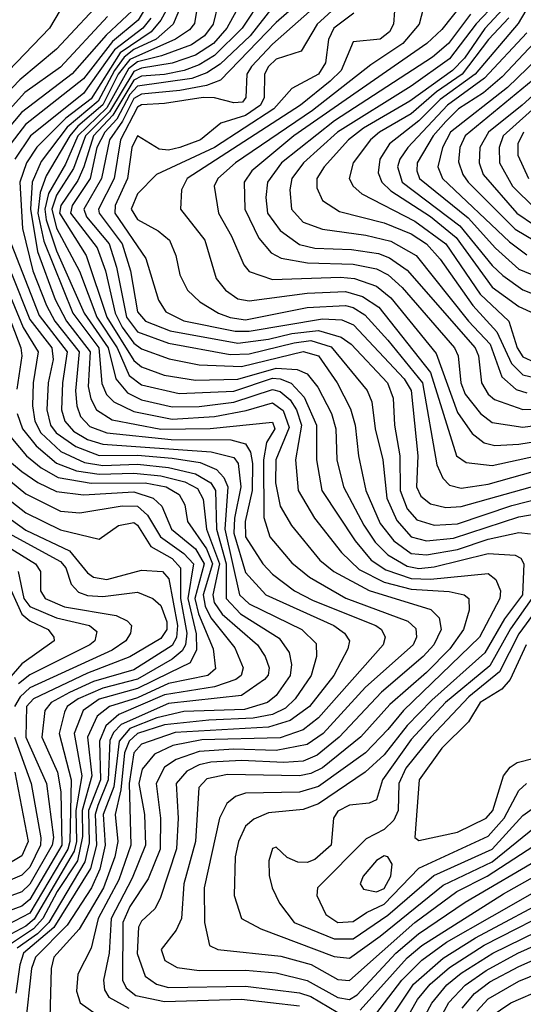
# Model space of a CAD drawing. Extents: x 501367 to 657802, y 482273 to 547541.
# Tile 470 of 656: x 579559 to 580866, y 526802 to 529357. Entities that reach past the tile are written whole.
import ezdxf

# ---------------------------------------------------------------- set-up
doc = ezdxf.new("R2010")
doc.units = 0

msp = doc.modelspace()

# ---------------------------------------------------------------- linework, layer by layer
at = {"layer": '0CON20XD'}
for points in [[(580036.7, 529495), (580013.2, 529346.8), (579999.8, 529330.2), (579963.5, 529306.5), (579845, 529253.1), (579815, 529215.6), (579775, 529135.9), (579709.7, 529080.3), (579688.8, 529055), (579628.1, 528951.9), (579611.9, 528908.1), (579606.2, 528855), (579621.9, 528781.9), (579697.4, 528595), (579764.7, 528505), (579772.6, 528412.6), (579784.6, 528384.6), (579803.7, 528365), (579855, 528340.5), (579955, 528320.4), (580065, 528327.7), (580147.3, 528342.7), (580215, 528362.5), (580243.1, 528343.1), (580258.7, 528298.7), (580223.6, 528215), (580222.8, 528155), (580234.9, 528094.9), (580264.4, 528044.5), (580338.4, 527955), (580374.4, 527925), (580465.8, 527875.8), (580626.6, 527826.6), (580647.7, 527805), (580653.1, 527775), (580634.1, 527735), (580606.4, 527705), (580497.9, 527612.1), (580388, 527495), (580331.1, 527448.9), (580295, 527433.4), (580245, 527429.3), (580135, 527434.5), (580055, 527430.8), (580025, 527423.7), (579993, 527407), (579965.1, 527375), (579970.2, 527285), (579966, 527206), (579923.5, 527076.5), (579909.5, 527050.5), (579875, 527018.2), (579867.5, 527002.5), (579863.9, 526933.9), (579884.8, 526875), (579914.1, 526855), (579945, 526845.8), (580145, 526849.5), (580285, 526831.9), (580315, 526822.3), (580385, 526781)], [(580184.3, 529495), (580096.9, 529335), (580062.3, 529295), (580015, 529264.6), (579955, 529244), (579875, 529231.2), (579855, 529222.4), (579792.3, 529117.7), (579729.7, 529055), (579699, 528971), (579655, 528901.2), (579642.4, 528865), (579655, 528815.7), (579714, 528704), (579758.9, 528585), (579812, 528505), (579843.5, 528433.5), (579875, 528409.7), (579973.2, 528386.8), (580115, 528393), (580215, 528426.5), (580235.3, 528425.3), (580263.4, 528413.4), (580297.6, 528377.6), (580329.6, 528305), (580329.6, 528215), (580343.6, 528135), (580430.1, 528005), (580471.7, 527955), (580509.4, 527929.4), (580575, 527907.3), (580625, 527905.2), (580775, 527920), (580795, 527904.6), (580807.2, 527875), (580805.7, 527855), (580752.4, 527755), (580555.4, 527564.6), (580515, 527515.7), (580456.3, 527455), (580335, 527367.3), (580285, 527352.6), (580145, 527350.3), (580118.8, 527341.2), (580096.7, 527323.3), (580077.9, 527285), (580038.2, 527105), (580038.7, 527015), (580051.5, 526955), (580073.3, 526945), (580237.1, 526927.1), (580315.4, 526905.4), (580385, 526866.8), (580415, 526863.8), (580585, 527014.5), (580693.3, 527095), (580772.8, 527135), (581034.6, 527305.4)], [(580242.4, 529495), (580136.6, 529335), (580065, 529264.1), (580025, 529239.2), (579985.7, 529225), (579935, 529214.1), (579875, 529210.1), (579855, 529199.8), (579801.2, 529108.8), (579750.2, 529055), (579725.2, 528974.8), (579710.3, 528939.7), (579665.9, 528875), (579662.5, 528855), (579731.6, 528745), (579785.2, 528585), (579855, 528472.6), (579875, 528456.1), (579934.2, 528434.2), (580015, 528421.4), (580125, 528424.3), (580225, 528452.4), (580278.9, 528448.9), (580305, 528438.2), (580333, 528403), (580368.3, 528335), (580379.9, 528295), (580382.4, 528215), (580399.7, 528145), (580452.3, 528045), (580481.3, 528001.3), (580515, 527968.5), (580565, 527938.6), (580595, 527933.2), (580635, 527937.5), (580775, 527971.8), (580845, 527967.7), (580859.6, 527959.6), (580867.9, 527945), (580864.5, 527865), (580817.4, 527802.6), (580766, 527714), (580628.9, 527591.1), (580564.4, 527525.6), (580505, 527449.9), (580455.4, 527404.6), (580335, 527322.9), (580295, 527308), (580205, 527299), (580167, 527283), (580145.5, 527264.5), (580126.8, 527225), (580118.2, 527185), (580115.7, 527085), (580134.7, 527025), (580185, 526998.5), (580375, 526926.7), (580415, 526922.4), (580495, 526978.9), (580658.1, 527111.9), (580785, 527171.8), (580895, 527261.2)], [(579981.3, 529458.7), (579925.6, 529355), (579900.4, 529325), (579819.7, 529270.3), (579745, 529151.1), (579678.5, 529101.5), (579603.6, 529026.4), (579576.3, 528985), (579559.6, 528935), (579566.4, 528815), (579593.1, 528705), (579628.4, 528615), (579650.3, 528575), (579713, 528495), (579703.5, 528393.5), (579707, 528355), (579717.3, 528327.3), (579741.1, 528301.1), (579785, 528284.6), (579952.2, 528267.8), (580106.7, 528266.7), (580145, 528256.4), (580158.3, 528235), (580162.9, 528205), (580162.1, 528135), (580144.6, 528055), (580145.1, 528015), (580190.5, 527945), (580215, 527918.6), (580272.4, 527875), (580320.4, 527849.6), (580483.5, 527785), (580498.3, 527775), (580507.8, 527755), (580502.7, 527735), (580335, 527545.9), (580295, 527514.2), (580235, 527494), (580031.4, 527488.6), (579956.3, 527473.7), (579909, 527451), (579877.2, 527412.8), (579868.7, 527375), (579883.2, 527295), (579885.9, 527215), (579850.7, 527129.3), (579796.3, 527025), (579791.6, 526935), (579776.2, 526865), (579779.6, 526839.6), (579790.6, 526820.6), (579842.6, 526792.6)], [(580086.8, 529453.2), (580061.1, 529345), (580038.9, 529315), (580005, 529291.5), (579927.4, 529262.6), (579865, 529247.6), (579841.2, 529228.8), (579785, 529128), (579710, 529055), (579678, 528982), (579634.2, 528905.8), (579624.3, 528865), (579627.6, 528837.6), (579655, 528756.8), (579726.4, 528595), (579789.1, 528505), (579808.5, 528425), (579838.5, 528388.5), (579875, 528370.6), (579955, 528352.5), (580025, 528353.5), (580115.3, 528364.7), (580215, 528397.1), (580235, 528392.4), (580260.8, 528370.8), (580277.9, 528345), (580290.5, 528305), (580274.6, 528215), (580281.7, 528135), (580323.9, 528063.9), (580394.7, 527974.7), (580440.4, 527930.4), (580505, 527897.1), (580575, 527879.4), (580673.6, 527873.6), (580712.5, 527865), (580724.8, 527854.8), (580725.6, 527825), (580711, 527775), (580675.1, 527725), (580615, 527663), (580519.7, 527580.3), (580444.1, 527495.9), (580345, 527415.5), (580315, 527400.9), (580285.1, 527394.9), (580098.7, 527398.7), (580045, 527387.7), (580024.1, 527365), (580015.6, 527225), (579985.4, 527115), (579979.4, 527025), (579965.6, 526994.4), (579926.6, 526945), (579935.7, 526915.7), (579968, 526898), (580025, 526890.3), (580145, 526890.9), (580225, 526884.4), (580305, 526864.3), (580385, 526820.5), (580415, 526814.7), (580435, 526827.1), (580535.3, 526935), (580594.4, 526985), (580715, 527067.3), (580921.9, 527188.1)], [(579689.4, 529425), (579636.7, 529335), (579508.8, 529201.2)], [(579788.5, 529425), (579655, 529280.5), (579559.1, 529200.9), (579520.1, 529159.9)], [(579913.9, 529436.1), (579866.6, 529355), (579799.7, 529300.3), (579725, 529203.2), (579574.3, 529085), (579528.7, 529025)], [(579998.4, 529441.6), (579957.7, 529345), (579913.5, 529306.5), (579855, 529278.9), (579830.6, 529259.4), (579804.9, 529225.1), (579763, 529145), (579682.5, 529077.5), (579615, 528988.5), (579591.5, 528935), (579586.9, 528865), (579605.4, 528755.4), (579651.1, 528631.1), (579680.4, 528575), (579741.9, 528495), (579737.2, 528405), (579743.5, 528373.5), (579758.7, 528345), (579798.8, 528318.8), (579925, 528294.7), (580053.7, 528296.3), (580215, 528312.9), (580221.3, 528295), (580199.9, 528260.1), (580191.7, 528215), (580192.8, 528065), (580207.9, 528015), (580265, 527948.1), (580310.9, 527910.9), (580405.9, 527855.9), (580566.6, 527796.6), (580587.3, 527777.3), (580588.6, 527755), (580580.2, 527735), (580457, 527625), (580346.7, 527505), (580305, 527476.1), (580225, 527460.6), (580115, 527463.9), (580025, 527458.1), (579965, 527437.4), (579935, 527417.6), (579913.7, 527375), (579924.9, 527285), (579923.5, 527205), (579892.1, 527127.9), (579845, 527056.1), (579826.7, 527015), (579826.1, 526865), (579835.7, 526845), (579860.8, 526825), (579935, 526809.5), (580135, 526816), (580285, 526798.5)], [(580305, 529420.7), (580225, 529349), (580080.1, 529199.9), (580043.8, 529186.2), (579975, 529172.7), (579875, 529163.4), (579855, 529151.9), (579826.3, 529093.7), (579791.8, 529045), (579771.7, 528945), (579725.5, 528865), (579732.5, 528845), (579791.2, 528775), (579810.5, 528715), (579836.5, 528585), (579865, 528547.2), (579945, 528517.6), (580105, 528488.3), (580155, 528489.9), (580271.7, 528518.3), (580315, 528524.7), (580367.7, 528507.7), (580461.2, 528395), (580472.7, 528365), (580481.5, 528295), (580501.2, 528215), (580512.4, 528115), (580537.6, 528057.6), (580575, 528014.9), (580615, 528004.7), (580685, 528011.7), (580855, 528066.7), (580925, 528078.8)], [(580362.8, 529425), (580215, 529293.4), (580160.3, 529235), (580148.7, 529215), (580145.7, 529155), (580137, 529143), (580115, 529141), (580065, 529154.3), (580034.9, 529154.9), (579935, 529138.9), (579875, 529135.8), (579865, 529130), (579820.8, 529045), (579804.1, 528945), (579763.7, 528865), (579765.5, 528855), (579824.9, 528775), (579846.6, 528705), (579865, 528599.2), (579885.6, 528575), (579949.8, 528549.8), (580125, 528517.8), (580205, 528527.8), (580265, 528542.7), (580335, 528550.3), (580393.5, 528533.5), (580419, 528515), (580513.6, 528415), (580528.8, 528375), (580532, 528305), (580546, 528225), (580546.5, 528135), (580565, 528087.5), (580589.5, 528059.5), (580635, 528045.1), (580695, 528049.2), (580836.4, 528096.4), (580945, 528124.5)], [(580415, 529422.3), (580331.3, 529345), (580290, 529275), (580225, 529254.5), (580205, 529235.5), (580194.7, 529215), (580193.3, 529155), (580184.2, 529135), (580145, 529108.5), (580081.5, 529088.5), (580028.5, 529045), (579974.5, 529025), (579945, 529018.5), (579920.9, 529020.9), (579865, 529055.3), (579850.1, 529025), (579838.9, 528945), (579806.7, 528875), (579805.9, 528855), (579886.8, 528736.8), (579919.4, 528629.4), (579938.7, 528598.7), (579985, 528575.8), (580118.6, 528548.6), (580155, 528548.6), (580345, 528580.6), (580395, 528578.2), (580425.8, 528565), (580557.4, 528425), (580574.9, 528395), (580592.6, 528225), (580589.3, 528145), (580600.6, 528120.6), (580625, 528100.5), (580665, 528090.9), (580705, 528093.4), (580955, 528164.2)], [(580728.7, 529425), (580655, 529331.3), (580616.1, 529295), (580270.3, 529055), (580161.2, 528965), (580141.5, 528935), (580143, 528865), (580180, 528789.9), (580211.7, 528751.7), (580237.9, 528737.9), (580305.8, 528725.8), (580425, 528722.7), (580485, 528710.1), (580515.5, 528695), (580551.6, 528661.6), (580687.6, 528505), (580696.8, 528485), (580703.8, 528415), (580715.7, 528385), (580755, 528335.2), (580785, 528312.1), (580865, 528299.3), (581055, 528325.4)], [(579865, 529392.5), (579783.3, 529316.7), (579695, 529216.4), (579564.1, 529115.9), (579509.1, 529050.9)], [(580534.7, 529415.3), (580529.5, 529345), (580518.7, 529325), (580495, 529306.2), (580425, 529299.6), (580393.3, 529225), (580365, 529197.1), (580287.6, 529135), (579993.5, 528945), (579979, 528915), (579976.3, 528865), (580040, 528785), (580069.4, 528685), (580093.3, 528655), (580125, 528632.7), (580155, 528627.3), (580305, 528647.2), (580405, 528651.9), (580448.6, 528638.6), (580491, 528611), (580625, 528441.5), (580692.7, 528225), (580717.9, 528207.9), (580785, 528199.8), (580996, 528246)], [(580611.3, 529405), (580595.9, 529345), (580553.9, 529295), (580470.1, 529239.9), (580318.8, 529121.2), (580119.4, 528985), (580073.7, 528945), (580064, 528925), (580074.8, 528855), (580109.2, 528795), (580141, 528721), (580155, 528703.6), (580215, 528682.7), (580391.4, 528688.6), (580427.7, 528685), (580485, 528665.8), (580522.6, 528635), (580640.4, 528490.4), (580695, 528337.7), (580733.2, 528283.2), (580765, 528258.8), (580791.9, 528251.9), (580855, 528255.8), (581065, 528289.5)], [(580795, 529399.5), (580743.7, 529346.3), (580675, 529254.7), (580575, 529184.5), (580383.7, 529065), (580295.4, 528985), (580265.4, 528945), (580260.3, 528915), (580264.8, 528865), (580295, 528831.8), (580345, 528813.1), (580457.3, 528797.3), (580522.1, 528782.1), (580588, 528745), (580724.4, 528575), (580780.4, 528515), (580810.3, 528430.3), (580847.7, 528397.7), (580875, 528389.1)], [(580892.6, 529415), (580853.2, 529346.8), (580741.1, 529215), (580650.7, 529149.3), (580595, 529094.4), (580519.3, 529035), (580494.2, 528995), (580489.1, 528959.1), (580499, 528935), (580522.8, 528912.8), (580625, 528846.4), (580691.6, 528791.6), (580785, 528663), (580855, 528613), (580925, 528580.3)], [(580213.3, 529386.7), (580157.2, 529315), (580079.1, 529240.9), (580045, 529218.6), (580005.8, 529204.2), (579865, 529183.8), (579845, 529162.4), (579811, 529099), (579780.3, 529065), (579759.2, 529025), (579741.6, 528945), (579694.9, 528875), (579690.6, 528855), (579760.2, 528765), (579781.5, 528705), (579806.7, 528595), (579825, 528559.1), (579855, 528517.8), (579875, 528502.8), (579947.3, 528477.3), (580025, 528461.2), (580135, 528457.1), (580295, 528495.8), (580334.5, 528484.5), (580383.1, 528415), (580417.3, 528347.3), (580430.2, 528305), (580438.5, 528225), (580457.8, 528135), (580495, 528049.8), (580530, 528005), (580575, 527972.2), (580615, 527968.3), (580695, 527982.4), (580775, 528008.7), (580855, 528026), (580885, 528022.5)], [(580426, 529374), (580374.3, 529335), (580360.6, 529305), (580352.5, 529245), (580335, 529215.5), (580265, 529178.4), (580219.1, 529125), (580065, 529024.9), (579914.1, 528955), (579865, 528904.7), (579848, 528865), (579865, 528838.3), (579918.9, 528808.9), (579947.6, 528785), (579964.7, 528745.3), (579974.8, 528694.8), (579994.8, 528655), (580026.4, 528625), (580075.3, 528595), (580105, 528583.7), (580145, 528578.2), (580305, 528610), (580405, 528615.6), (580425, 528610.3), (580455, 528590.8), (580515, 528525.5), (580604.2, 528415), (580642.1, 528202.1), (580657.1, 528167.1), (580675, 528149.3), (580705, 528141.1), (580775, 528151.9), (580925.9, 528194.1)], [(580729.1, 529370.9), (580671.8, 529295), (580630.3, 529259.7), (580376.1, 529093.9), (580238.8, 528985), (580202.4, 528935), (580197.7, 528895), (580202.4, 528855), (580235, 528810), (580285, 528773.9), (580325, 528764.1), (580420.7, 528760.7), (580490.2, 528750.2), (580518.6, 528738.6), (580565, 528707.1), (580741, 528505), (580749.7, 528485), (580758, 528415), (580775, 528385.2), (580791.3, 528371.3), (580865, 528345.1), (580935, 528345.9)], [(580814, 529385), (580766.1, 529333.9), (580713.3, 529256.7), (580682.7, 529225), (580571.6, 529145), (580451.4, 529075), (580412.7, 529045), (580349.5, 528975), (580330.7, 528945), (580330.3, 528920.3), (580345, 528887.9), (580389.1, 528859.1), (580505, 528830.1), (580575, 528800.9), (580614.6, 528775), (580650, 528735), (580735.4, 528615.4), (580797.2, 528547.2), (580835.3, 528465), (580865, 528435.3), (580905, 528425.7)], [(579787, 529365), (579665, 529233.9), (579572.3, 529167.7), (579500.9, 529089.1)], [(579899.6, 529360.4), (579879, 529335), (579805, 529278.4), (579725, 529165.1), (579586.8, 529055), (579546.7, 528995)], [(580828.4, 529361.6), (580775.6, 529305), (580707.7, 529215), (580640.8, 529169.2), (580575, 529112.8), (580493.1, 529065), (580470, 529045), (580424.8, 528985), (580414.4, 528945), (580424.8, 528925), (580447.5, 528905), (580585, 528834.3), (580665, 528775.1), (580754.3, 528645), (580828.8, 528575), (580850.2, 528505), (580865, 528481.9), (580895, 528468.5)], [(580875, 529322.8), (580765.8, 529205), (580669.4, 529135), (580566.7, 529025), (580545.9, 528995), (580539.8, 528975), (580552, 528935), (580701.9, 528821.9), (580785, 528718.9), (580813.1, 528693.1), (580865, 528656.3), (580965, 528616.2)], [(580908.6, 529311.4), (580811.5, 529208.5), (580762.7, 529167.3), (580698.1, 529125), (580665, 529092.8), (580632.2, 529055), (580591.1, 528985), (580589.6, 528965), (580596.7, 528945), (580722.7, 528842.7), (580793.9, 528763.9), (580855, 528709.9), (581000.1, 528650.1)], [(581092.8, 529305), (580813.6, 529055), (580803.5, 529025), (580804.6, 528985), (580838.4, 528925), (580896.6, 528866.6)], [(580928.7, 529281.3), (580825, 529180.6), (580677.2, 529065), (580656.2, 529025), (580644.3, 528975), (580656.7, 528945), (580830.5, 528780.5), (580875, 528746.6)], [(580984.3, 529245), (580863.4, 529135), (580775.8, 529065), (580753.8, 529025), (580751.6, 528985), (580762.4, 528955), (580849.5, 528855), (580895, 528823.2)], [(580920.9, 529225), (580715.1, 529055), (580701.2, 529025), (580697.9, 528987.9), (580708.9, 528955), (580722.8, 528935), (580845, 528813.6), (580919.4, 528769.4)], [(580866.6, 529065), (580852.1, 529035), (580852.3, 529005), (580879.3, 528945)], [(579537, 528775), (579609.7, 528589.7), (579681.9, 528495), (579669.9, 528415), (579667.3, 528345), (579675.8, 528315), (579698.9, 528288.9), (579735, 528268), (579775, 528255.4), (580055.8, 528235.8), (580115, 528220.8), (580126.5, 528205), (580132.7, 528145), (580116.2, 528063.8), (580115.2, 528025), (580145, 527922.3), (580197.8, 527865), (580374.2, 527785), (580402.4, 527765), (580414.8, 527745), (580411.2, 527725), (580374.2, 527655), (580311.7, 527575), (580261.1, 527538.9), (580205, 527521), (579962.8, 527507.2), (579875, 527477.1), (579855, 527454.8), (579843.1, 527375), (579847.6, 527215), (579816.3, 527125), (579763, 527025), (579745, 526947.9), (579709.8, 526880.2), (579706.6, 526836.6), (579716.3, 526806.3), (579757.2, 526777.2)], [(579512.4, 528692.4), (579567.8, 528557.8), (579607, 528495), (579594.1, 528415), (579592.3, 528355), (579598.5, 528315), (579613.7, 528285), (579666.2, 528236.2), (579727.6, 528207.6), (579775, 528199.8), (579865, 528203.3), (579945, 528195.3), (580015, 528178.4), (580055.1, 528155.1), (580067.5, 528135), (580070, 528035), (580095.3, 527945), (580094.6, 527855), (580132.4, 527815), (580232.6, 527752.6), (580258.6, 527715), (580264.3, 527684.3), (580260.8, 527655), (580225, 527603.7), (580201.9, 527585), (580142.6, 527567.4), (579985, 527562.1), (579914.6, 527545.4), (579845, 527517.8), (579817.2, 527485), (579803, 527367), (579776.1, 527295), (579780.9, 527215), (579766.9, 527153), (579745.7, 527104.3), (579682.1, 527007.9), (579599.8, 526925), (579589.9, 526895), (579573.6, 526745)], [(579538.1, 528698.1), (579585, 528578.8), (579642.9, 528505), (579646.3, 528475), (579633.2, 528415), (579629.6, 528345), (579638.9, 528305), (579654.1, 528285), (579705, 528249.1), (579765, 528226), (579865, 528227.2), (579955, 528219.1), (580027.9, 528207.9), (580069.7, 528189.7), (580088.8, 528168.8), (580099.1, 528145), (580091.4, 528035), (580129.4, 527865), (580155, 527841.7), (580291.6, 527775), (580328.5, 527738.5), (580329.3, 527705), (580315.4, 527655), (580274.3, 527595), (580249.1, 527570.9), (580215, 527553.8), (580165.3, 527544.7), (580050.2, 527539.8), (579935, 527527.5), (579865, 527505.2), (579843.3, 527485), (579831.5, 527455), (579821.3, 527358.7), (579807.1, 527295), (579813.5, 527225), (579806.1, 527185), (579776.9, 527105), (579713, 526997), (579647.6, 526925), (579640.6, 526895), (579637.6, 526767.6)], [(579505, 528653.3), (579562, 528505), (579564.9, 528485), (579551.5, 528398.5)], [(579552.8, 528335), (579566, 528295), (579601.4, 528251.4), (579655, 528206.2), (579706.1, 528186.1), (579765, 528177.4), (579855, 528180.6), (579925, 528173.4), (579987.9, 528157.9), (580020.8, 528140.8), (580035, 528112.7), (580044.3, 528035), (580078, 527945), (580060.8, 527865), (580063.9, 527845), (580085, 527814.5), (580176.2, 527735), (580196.2, 527705), (580206.5, 527675), (580203.6, 527656.4), (580194.8, 527645), (580135, 527603.1), (579945, 527582.6), (579822.1, 527527.9), (579802.2, 527507.8), (579793.2, 527486.8), (579788.4, 527385), (579761.6, 527318.4), (579754.7, 527295), (579758.2, 527215), (579742.8, 527155), (579648, 527002), (579569.1, 526935), (579559.2, 526905), (579549.1, 526830.9)], [(579518.2, 528295), (579577.1, 528225), (579614.4, 528194.4), (579659, 528169), (579744.6, 528154.6), (579885.1, 528155.1), (579938.9, 528145), (579973, 528125), (579987.7, 528097.7), (579994.3, 528055), (580044.2, 527984.2), (580059.8, 527945), (580035.4, 527865), (580040.2, 527835), (580055, 527804.7), (580117.5, 527727.5)], [(579454.5, 528225), (579575, 528126.6), (579665, 528081.4), (579715, 528077), (579825, 528095.7), (579865, 528094.9), (579891, 528071), (579924.8, 528014.8), (579985, 527972.1), (580010.6, 527945), (579995.3, 527855), (580016.7, 527763.3), (580018.3, 527721.7), (580001.9, 527688.1), (579947.7, 527662.3), (579865, 527621.5), (579765, 527594), (579723.5, 527565), (579700.2, 527505), (579720.4, 527395), (579705.1, 527305), (579706.3, 527225), (579700.4, 527199.6), (579596.8, 527023.2), (579575, 527004.9), (579522.7, 526977.4)], [(579521.2, 528221.2), (579564.4, 528184.4), (579606.1, 528156.1), (579655, 528133.1), (579724.3, 528124.3), (579855, 528132.1), (579905.7, 528115.7), (579927.8, 528095), (579952.7, 528035), (580015, 527984.3), (580038, 527945), (580013.4, 527855), (580022.9, 527815), (580061.2, 527725), (580067.5, 527672.5), (580047.5, 527655), (579945, 527634.4), (579865, 527597.1), (579791.9, 527575), (579760.1, 527549.9), (579735.4, 527495), (579746.7, 527395), (579721.2, 527305), (579722.4, 527237.6), (579709.3, 527175), (579656.6, 527095), (579619.4, 527025), (579595, 526998.3), (579532.9, 526957.1)], [(579425, 528193.7), (579575, 528077.1), (579665, 528032.9), (579765, 528009.4), (579815.7, 528044.3), (579855, 528052), (579865.1, 528045), (579899.8, 527989.8), (579955, 527958.8), (579976.8, 527935), (579976.6, 527855), (579992.6, 527765), (579989.3, 527735), (579980.4, 527719.6), (579955, 527697.6), (579865, 527646), (579775, 527622.7), (579710.4, 527595), (579682.7, 527575), (579675, 527560), (579661.1, 527505), (579692.9, 527385), (579689, 527225), (579683.9, 527205), (579585, 527038.5), (579505, 526997.5)], [(579425, 528139.5), (579575, 528032.7), (579688.6, 527978.6), (579735, 527921.4), (579750.8, 527910.8), (579785, 527904.5), (579875, 527928.9), (579930, 527925), (579945.8, 527905.8), (579968.4, 527785), (579965.7, 527754.3), (579955, 527732.8), (579855, 527670.4), (579750.5, 527639.5), (579688.5, 527611.5), (579640.6, 527585), (579624.3, 527565), (579616.2, 527495), (579657.2, 527405), (579666, 527354), (579668.3, 527215), (579585, 527074.2), (579565, 527057.4), (579504.7, 527035.3)], [(579374.7, 528084.7), (579600.4, 527945), (579613, 527925), (579613, 527875), (579625.6, 527855), (579675, 527833.6), (579809.3, 527810.7), (579837.6, 527797.6), (579849.2, 527785), (579846.9, 527765), (579834.8, 527745), (579798.8, 527721.2), (579585, 527623), (579560.1, 527599.9), (579545.5, 527575)], [(579510.9, 528035), (579665, 527951.1), (579678.4, 527935), (579692.5, 527892.5), (579711.3, 527871.3), (579735, 527863), (579775, 527860.5), (579865, 527871.7), (579904.8, 527854.8)], [(579554.9, 527924.9), (579569.8, 527855), (579585, 527834.7), (579654.9, 527805.1), (579740.4, 527785), (579759.5, 527769.5), (579754.3, 527745), (579741.4, 527735), (579585, 527657.3), (579556.2, 527633.8)], [(579524, 527904), (579564.5, 527814.5), (579585, 527797.5), (579633.3, 527775), (579647.9, 527755), (579648.4, 527745), (579564.3, 527685.7), (579513.3, 527626.7)], [(579904.8, 527854.8), (579925, 527836.6), (579940.6, 527795), (579940.8, 527775), (579925, 527751.1), (579845, 527703.7), (579735, 527661.2), (579595.2, 527595), (579576.3, 527575), (579575.3, 527495), (579628.3, 527375), (579646.8, 527235), (579643.7, 527215), (579585, 527113.8), (579565, 527094.5), (579495, 527069.3)], [(580888.1, 527855), (580833.3, 527776.7), (580779.3, 527680.7), (580664.5, 527585.5), (580575, 527489.6), (580500.4, 527385), (580485, 527333.1), (580465.8, 527324.2), (580415, 527319.1), (580385, 527303.8), (580373.6, 527285), (580367.4, 527215), (580325, 527178), (580305, 527170), (580280.8, 527170.8), (580252.9, 527182.9), (580225, 527210), (580215, 527206.9), (580205.9, 527175), (580206.7, 527136.8), (580214.1, 527105), (580233.2, 527065), (580271.6, 527015), (580375, 526971.9), (580425, 526972.2), (580515, 527033.3), (580633.8, 527136.2), (580785.8, 527205), (580865, 527291.8), (580905, 527321)], [(580899.4, 527825), (580855, 527763.1), (580804.5, 527665), (580725, 527599.8), (580625.9, 527495), (580561.3, 527415), (580543.1, 527375), (580541.4, 527305), (580530, 527280), (580505, 527256.3), (580458.6, 527231.4), (580332.3, 527105), (580330.2, 527085), (580353.7, 527035), (580384.5, 527015), (580425, 527017.2), (580459, 527041), (580505, 527062), (580595, 527155.6), (580775, 527238.4), (580816.5, 527285), (580855, 527356.7), (580874.9, 527375.1)], [(580873.3, 527735), (580832.1, 527645), (580810.2, 527619.8), (580754.4, 527585), (580723.7, 527535), (580655, 527466.6), (580595.9, 527385), (580584.4, 527235), (580595, 527227.5), (580695, 527248.9), (580770, 527285), (580787.2, 527305), (580815.1, 527394.9), (580832.3, 527417.7), (580850.2, 527429.8), (580935, 527451.4)], [(580117.5, 527727.5), (580139.5, 527675), (580134.2, 527655.8), (580120, 527645), (580064.3, 527625.7), (579935, 527605.2), (579816.2, 527553.8), (579782.4, 527525), (579765.9, 527485), (579768.4, 527385), (579737.5, 527305), (579739.1, 527220.9), (579727.8, 527172.2), (579634.3, 527015), (579605, 526985), (579552.2, 526947.8)], [(579545.9, 527495), (579588.7, 527375), (579613.9, 527233.9), (579612.8, 527215), (579585, 527158.1), (579565, 527137.2), (579495, 527107.8)], [(580442.7, 526787.3), (580565, 526922.7), (580603.1, 526955), (580815, 527089.2), (580953.2, 527166.8), (581095, 527266.4), (581248.5, 527341.5), (581405, 527460.5), (581425, 527467.6), (581485, 527457.9), (581505, 527447.2), (581545, 527397), (581600.2, 527295), (581659.8, 527165), (581781.8, 526961.8), (581792.2, 526935), (581807.4, 526845), (581865, 526752.2)], [(579546.8, 527405), (579581.2, 527225), (579565, 527187.6), (579465, 527128.6)], [(580483.4, 526776.6), (580550.5, 526865), (580603.1, 526916.9), (580666.6, 526963.4), (580785, 527031.3), (580945, 527121.5), (581125, 527246), (581265, 527310), (581415, 527412.9), (581485, 527408.8), (581505, 527398.1), (581522, 527375), (581625.8, 527165), (581743, 526955), (581752.9, 526925), (581758.2, 526855), (581769.9, 526825), (581845, 526713.5)], [(580485, 526711.5), (580581.2, 526855), (580657.9, 526922.1), (580742.3, 526975), (580958.9, 527091.1), (581135, 527214.7), (581295, 527289.4), (581415, 527365.1), (581450.9, 527360.9), (581495, 527337.7), (581541.2, 527261.2), (581701.2, 526955), (581710.3, 526925), (581714.9, 526855), (581730.9, 526815), (581823.8, 526683.8)], [(580552.1, 526745), (580592, 526815), (580624.9, 526855), (580675, 526898.1), (580765, 526955.7), (580975, 527063.2), (581145, 527184), (581255, 527235.1), (581415, 527322.3), (581430.8, 527320.7), (581449.4, 527309.4), (581501, 527261), (581560.8, 527145), (581632.6, 527025), (581672.7, 526935), (581687, 526835), (581705, 526789.8)], [(580595.5, 526745), (580628.4, 526805), (580667.4, 526852.6), (580705, 526883.5), (580787.4, 526935), (580980.3, 527029.7), (581155, 527152.3), (581405, 527281.4), (581435, 527279.2), (581477.7, 527237.7), (581526.1, 527135), (581596.3, 527026.3), (581634.9, 526944.9), (581668.4, 526805), (581694.2, 526744.2)], [(580638.9, 526745), (580673.2, 526806.8), (580715, 526852.3), (580769.8, 526890.2), (580851.8, 526935), (580985, 526994.7), (581158.2, 527115), (581378.1, 527235), (581405, 527248.9), (581425, 527250.3), (581453.2, 527223.2), (581498, 527118), (581562.7, 527022.7), (581602.7, 526942.7), (581626.8, 526876.8), (581652, 526762)], [(580707.2, 526792.8), (580739.9, 526830.1), (580779.6, 526860.4), (580855, 526900.5), (581001, 526965), (581255.1, 527135), (581365, 527189.1), (581415, 527215.3), (581429.5, 527205), (581470.2, 527105), (581532.7, 527015), (581574.6, 526935), (581605.1, 526854.9), (581623.1, 526745)], [(580485, 527094.6), (580505, 527102.9), (580522.5, 527135), (580525.6, 527165.6), (580515, 527185.3), (580505, 527187.7), (580485, 527175.2), (580450.3, 527135), (580442.7, 527115), (580451.2, 527101.2), (580485, 527094.6)], [(580745.7, 526784.3), (580775, 526816.2), (580855, 526862.4), (580984.8, 526915.2), (581067.8, 526962.2), (581315, 527132.8), (581353.3, 527143.3), (581415, 527138.3), (581525, 526971.8), (581564.4, 526885), (581581.3, 526825), (581587.4, 526745)], [(580780.5, 526769.5), (580833.6, 526806.4), (581001.5, 526878.5), (581079.5, 526920.5), (581175, 526982.5), (581305, 527086.8), (581335, 527099.9), (581357.8, 527097.8), (581405, 527079.5), (581425, 527064.3), (581507.6, 526945), (581541.9, 526855), (581554.9, 526735)]]:
    msp.add_lwpolyline(points, dxfattribs=at)

doc.saveas('drawing.dxf')
